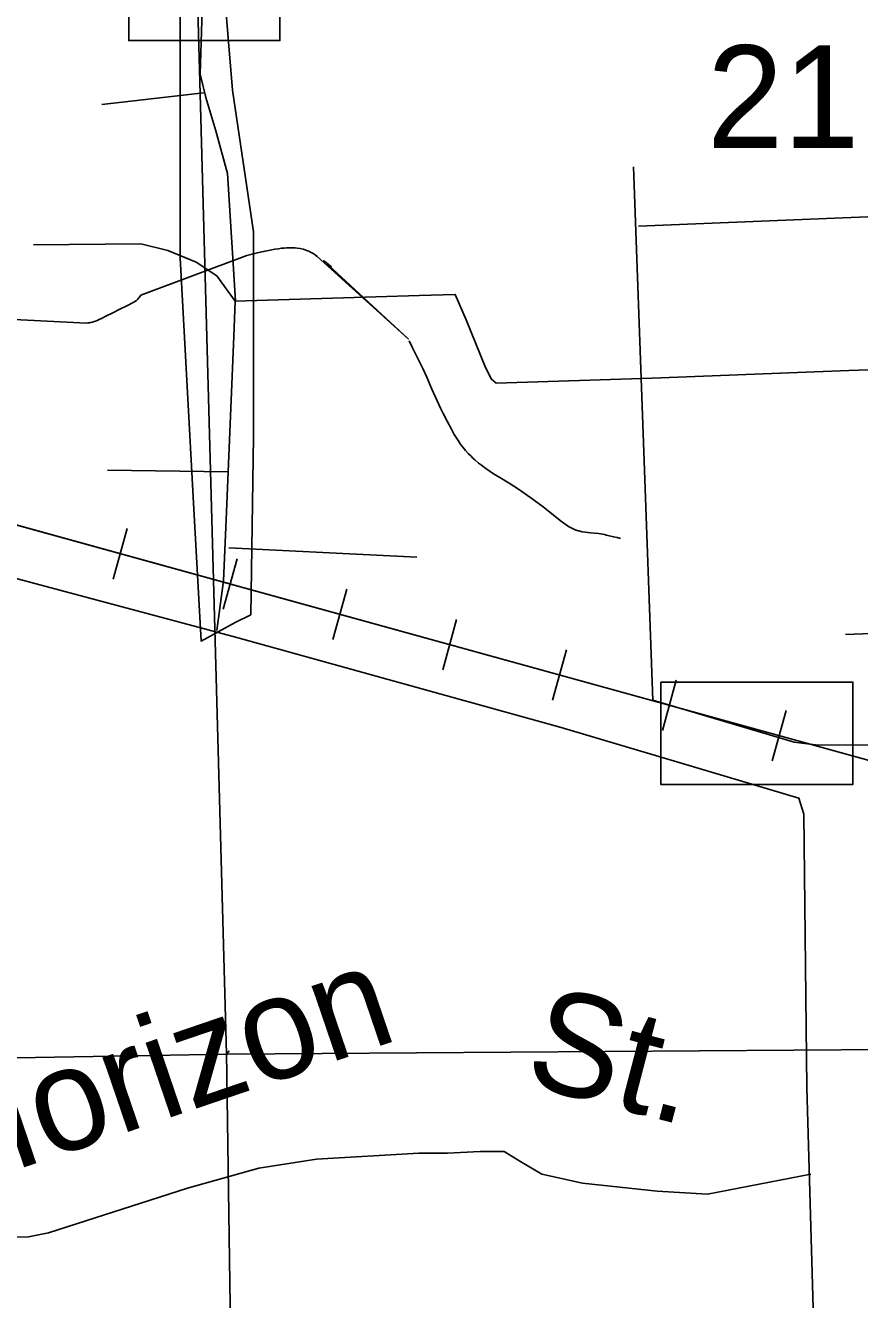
# Model space of a CAD drawing. Extents: x 2480962 to 2688785, y 277103 to 599240.
# Drawn here: x 2528120 to 2531781, y 441764 to 447355 of the extents above; entities that cross this region are included whole.
import ezdxf

# ---------------------------------------------------------------- set-up
doc = ezdxf.new("R2010")
doc.units = 0
for name, color, linetype in [('Level 31', 7, 'Continuous'), ('Local Roads Improved', 7, 'Continuous'), ('Local Roads Paved', 7, 'Continuous'), ('Narrow River Creek and Branch and Slough', 7, 'Continuous'), ('Railroads', 7, 'Continuous'), ('Section Lines', 7, 'Continuous'), ('Section Numbers', 7, 'Continuous'), ('Uninventoried Roads and Features', 7, 'Continuous')]:
    doc.layers.add(name, color=color, linetype=linetype)

msp = doc.modelspace()

# ---------------------------------------------------------------- linework, layer by layer
at = {"layer": 'Level 31'}
for points in [[(2528568.139, 450950.859), (2528844.418, 450950.859), (2528994.069, 447497.368), (2529028.604, 447071.438), (2529120.697, 446449.809), (2529120.697, 445551.902), (2529109.186, 444769.11), (2529040.116, 444734.576), (2528890.464, 444653.994), (2528855.93, 445287.134), (2528798.371, 446334.693), (2528798.371, 446921.786), (2528798.371, 447670.043), (2528752.325, 448406.787), (2528625.697, 450133.533)], [(2528573.305, 447952.327), (2529236.295, 447952.327), (2529236.295, 447288.894), (2528573.305, 447288.894)], [(2530907.759, 444473.63), (2531751.592, 444473.63), (2531751.592, 444024.618), (2530907.759, 444024.618)]]:
    msp.add_lwpolyline(points, close=True, dxfattribs=at)
at = {"layer": 'Local Roads Improved'}
msp.add_line((2528454.377, 447007.623), (2528901.778, 447059.808), dxfattribs=at)
at = {"layer": 'Local Roads Paved'}
for p, q in [((2529008.134, 445396.172), (2528479.561, 445404.361)), ((2529012.317, 445063.569), (2529836.983, 445021.278)), ((2531718.911, 444682.954), (2534080.132, 444767.535))]:
    msp.add_line(p, q, dxfattribs=at)
for points in [[(2529041.591, 446147.342), (2529005.993, 446704.845), (2528954.691, 446892.952), (2528911.94, 447038.307), (2528886.289, 447140.911), (2528903.39, 447705.231), (2528877.739, 448055.794), (2528852.088, 448192.599), (2528817.886, 448697.067)], [(2531584.991, 436471.544), (2531655.475, 437408.984), (2531676.62, 437909.422), (2531648.427, 438374.618), (2531627.281, 439368.445), (2531613.185, 440094.432), (2531606.136, 440707.645), (2531549.749, 442695.3), (2531535.652, 443893.531), (2531514.507, 443964.015), (2530992.924, 444119.081), (2530471.34, 444274.146), (2529047.559, 444668.857), (2528018.49, 444943.746), (2527405.277, 445127.005), (2527003.517, 445246.828), (2526531.273, 445451.232), (2526171.804, 445648.588), (2525410.574, 446036.251), (2524938.33, 446311.139), (2524423.795, 446564.883), (2523387.678, 447114.659), (2522922.482, 447375.451), (2522400.899, 447657.388)], [(2530788.519, 446734.045), (2530873.1, 444393.969), (2531493.361, 444210.71), (2531599.088, 444196.613), (2534115.374, 444203.662)], [(2529040.194, 446144.799), (2529848.199, 446170.45), (2530006.38, 446174.725), (2530053.406, 446063.571), (2530138.91, 445854.089), (2530164.561, 445802.787), (2530185.936, 445785.686), (2530869.961, 445807.062), (2531733.543, 445841.263), (2532002.878, 445849.814), (2532067.005, 445854.089), (2532096.931, 445909.666), (2532081.901, 446253.987), (2532070.867, 446488.148), (2532067.189, 446524.928), (2530810.109, 446473.986)], [(2528958.967, 444699.797), (2528988.893, 444917.83), (2528999.982, 445187.103), (2529034.184, 445990.833), (2529040.194, 446144.799), (2528958.967, 446255.953), (2528869.188, 446315.806), (2528745.209, 446367.107), (2528625.504, 446397.034), (2528155.237, 446392.758)], [(2526564.311, 441699.913), (2526568.669, 441869.87), (2526573.027, 441957.028), (2526573.027, 441987.533), (2526629.679, 442013.68), (2526882.436, 442031.112), (2527069.825, 442035.47), (2527366.16, 442031.112), (2527823.737, 442031.112), (2528133.146, 442039.827), (2528220.303, 442057.259), (2528830.406, 442253.363), (2529144.173, 442340.521), (2529396.929, 442379.742), (2529845.791, 442405.889), (2529972.169, 442405.889), (2530115.979, 442414.605), (2530220.568, 442414.605), (2530290.294, 442371.026), (2530386.167, 442314.374), (2530564.84, 442275.153), (2530891.68, 442240.29), (2531113.932, 442227.216), (2531567.151, 442314.374)]]:
    msp.add_lwpolyline(points, dxfattribs=at)
at = {"layer": 'Narrow River Creek and Branch and Slough'}
for points in [[(2528626.74, 446171.696), (2529091.074, 446346.08), (2529114.284, 446351.865), (2529137.569, 446357.466), (2529156.841, 446361.824), (2529171.346, 446364.808), (2529193.151, 446368.974), (2529214.968, 446372.947), (2529230.269, 446375.479), (2529243.786, 446377.28), (2529255.683, 446378.48), (2529266.127, 446379.201), (2529275.279, 446379.557), (2529291.293, 446379.486), (2529303.273, 446378.798), (2529312.225, 446377.892), (2529325.577, 446375.857), (2529338.806, 446372.95), (2529343.022, 446371.791), (2529350.757, 446369.252), (2529357.361, 446366.672), (2529363.028, 446364.165), (2529367.91, 446361.8), (2529376.305, 446357.32), (2529382.498, 446353.715), (2529391.661, 446347.993), (2529400.725, 446341.991), (2529800.01, 445979.309), (2529428.702, 446322.592), (2529437.415, 446316.166), (2529450.207, 446306.162), (2529456.472, 446300.945), (2529462.644, 446295.552)], [(2528042.751, 446066.752), (2528387.027, 446048.787), (2528394.003, 446049.752), (2528400.096, 446050.737), (2528405.404, 446051.726), (2528414.605, 446053.794), (2528421.402, 446055.668), (2528426.424, 446057.28), (2528433.809, 446060.064), (2528437.426, 446061.635), (2528440.985, 446063.333), (2528456.464, 446071.072), (2528471.944, 446078.813), (2528502.904, 446094.294), (2528533.863, 446109.774), (2528564.823, 446125.254), (2528595.781, 446140.735), (2528598.181, 446142.029), (2528600.347, 446143.365), (2528602.31, 446144.717), (2528604.093, 446146.065), (2528607.303, 446148.783), (2528609.984, 446151.341), (2528612.245, 446153.694), (2528616.043, 446158.016), (2528618.787, 446161.381), (2528626.74, 446171.696)], [(2529803.202, 445970.477), (2529819.219, 445939.768), (2529842.601, 445893.415), (2529865.122, 445846.638), (2529880.923, 445811.952), (2529903.82, 445759.572), (2529927.043, 445707.319), (2529941.827, 445676.032), (2529953.295, 445652.766), (2529970.952, 445618.072), (2529988.963, 445583.479), (2529995.576, 445571.173), (2530001.576, 445560.557), (2530012.622, 445542.333), (2530021.415, 445528.974), (2530028.325, 445519.136), (2530039.243, 445504.681), (2530050.882, 445490.601), (2530063.015, 445477.175), (2530074.009, 445465.924), (2530083.902, 445456.436), (2530092.757, 445448.391), (2530108.675, 445434.852), (2530120.943, 445425.113), (2530139.83, 445411.102), (2530159.241, 445397.722), (2530174.602, 445387.765), (2530201.871, 445371.044), (2530242.953, 445346.399), (2530263.218, 445333.677), (2530283.08, 445320.324), (2530337.373, 445281.775), (2530391.439, 445242.926), (2530406.873, 445231.317), (2530459.092, 445188.469), (2530472.42, 445178.046), (2530482.662, 445170.507), (2530498.56, 445159.809), (2530506.804, 445154.797), (2530515.277, 445150.049), (2530524.281, 445145.644), (2530532.89, 445142.137), (2530541.093, 445139.341), (2530548.887, 445137.104), (2530563.731, 445133.76), (2530576.916, 445131.562), (2530600.275, 445128.757), (2530635.479, 445125.105), (2530652.91, 445122.606), (2530661.533, 445121.002), (2530670.075, 445119.091), (2530701.073, 445111.544), (2530716.554, 445107.67), (2530731.994, 445103.612)]]:
    msp.add_lwpolyline(points, dxfattribs=at)
at = {"layer": 'Railroads'}
for p, q in [((2527030.858, 445452.248), (2544991.828, 440495.215)), ((2528566.342, 445147.77), (2528505.152, 444926.059)), ((2528566.342, 445147.77), (2528505.152, 444926.059)), ((2529048.323, 445014.749), (2528987.133, 444793.038)), ((2529048.323, 445014.749), (2528987.133, 444793.038)), ((2529530.303, 444881.728), (2529469.114, 444660.016)), ((2529530.303, 444881.728), (2529469.114, 444660.016)), ((2530012.284, 444748.706), (2529951.094, 444526.995)), ((2530012.284, 444748.706), (2529951.094, 444526.995)), ((2530494.265, 444615.685), (2530433.075, 444393.974)), ((2530494.265, 444615.685), (2530433.075, 444393.974)), ((2530976.245, 444482.663), (2530915.055, 444260.952)), ((2530976.245, 444482.663), (2530915.055, 444260.952)), ((2531458.226, 444349.642), (2531397.036, 444127.931)), ((2531458.226, 444349.642), (2531397.036, 444127.931))]:
    msp.add_line(p, q, dxfattribs=at)
msp.add_lwpolyline([(2504457.222, 450568.165), (2520855.254, 448452.084), (2521247.687, 448380.391), (2521630.476, 448268.069), (2521999.426, 448116.348), (2522298.814, 447957.824), (2522298.813, 447957.824), (2525353.968, 446161.924), (2526001.076, 445825.806), (2526679.773, 445559.173), (2527030.858, 445452.248), (2544991.828, 440495.215), (2545784.966, 440320.413), (2546592.032, 440229.478), (2546781.298, 440220.456), (2557380.702, 439844.874), (2557380.701, 439844.874), (2557789.911, 439808.861), (2557931.671, 439786.211), (2566903.276, 438184.008)], dxfattribs=at)
msp.add_lwpolyline([(2504457.222, 450568.165), (2520855.254, 448452.084), (2521247.687, 448380.391), (2521630.476, 448268.069), (2521999.426, 448116.348), (2522298.814, 447957.824), (2522298.813, 447957.824), (2525353.968, 446161.924), (2526001.076, 445825.806), (2526679.773, 445559.173), (2527030.858, 445452.248), (2544991.828, 440495.215), (2545784.966, 440320.413), (2546592.032, 440229.478), (2546781.298, 440220.456), (2557380.702, 439844.874), (2557380.701, 439844.874), (2557789.911, 439808.861), (2557931.671, 439786.211), (2566903.276, 438184.008)], dxfattribs=at)
at = {"layer": 'Section Lines'}
for p, q in [((2528859.348, 448018.639), (2529002.314, 442841.198)), ((2529008.303, 442841.299), (2523443.23, 442747.157)), ((2529002.222, 442847.831), (2529077.317, 437430.16)), ((2529014.013, 442854.968), (2529002.314, 442841.198)), ((2529008.303, 442841.299), (2534125.418, 442877.178))]:
    msp.add_line(p, q, dxfattribs=at)

# ---------------------------------------------------------------- texts
at = {"layer": 'Section Numbers'}
msp.add_text('21', height=450, rotation=359.979539, dxfattribs=at).set_placement((2531111.2, 446817.91))
at = {"layer": 'Uninventoried Roads and Features'}
for s, rotation, p in [('Horizon', 18.826136, (2527802.501, 442238.135)), ('St.', 345.379992, (2530297.751, 442712.513))]:
    msp.add_text(s, height=450, rotation=rotation, dxfattribs=at).set_placement(p)

doc.saveas('drawing.dxf')
